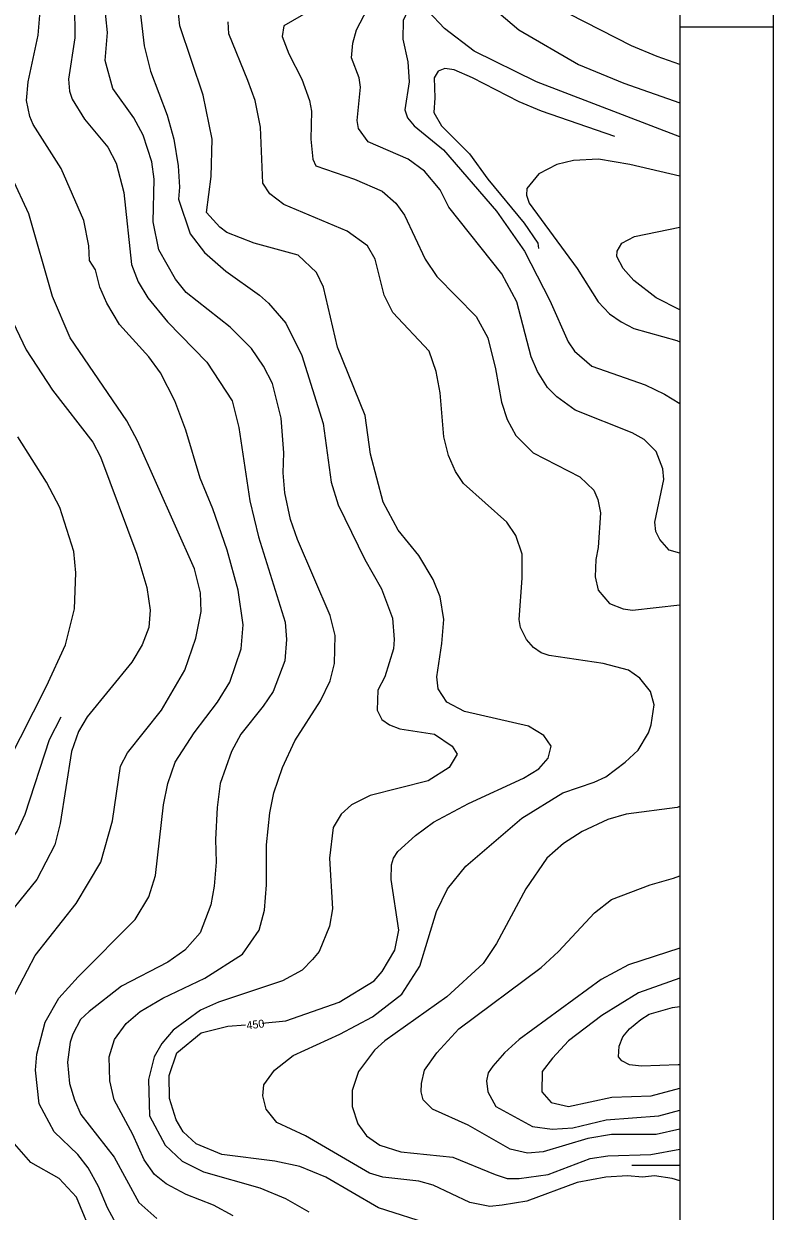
# Model space of a CAD drawing. Extents: x -510989 to -501240, y -1184665 to -1176089.
# Drawn here: x -508581 to -508019, y -1179086 to -1178195 of the extents above; entities that cross this region are included whole.
import ezdxf

# ---------------------------------------------------------------- set-up
doc = ezdxf.new("R2010")
doc.units = 0
for name, color, linetype in [('rozpiska', 7, 'Continuous'), ('vrstevnice_01', 7, 'Continuous'), ('vrstevnice_02', 7, 'Continuous'), ('vrstevnice_03', 7, 'Continuous'), ('vrstevnice_04', 7, 'Continuous')]:
    doc.layers.add(name, color=color, linetype=linetype)

msp = doc.modelspace()

# ---------------------------------------------------------------- linework, layer by layer
at = {"layer": 'rozpiska'}
msp.add_line((-508019.09, -1178198), (-508089.09, -1178198), dxfattribs=at)
for points in [[(-508019.09, -1176098), (-508019.09, -1184498), (-510989.09, -1184498), (-510989.09, -1176098)], [(-508089.09, -1176168), (-508089.09, -1184428), (-510919.09, -1184428), (-510919.09, -1176168)]]:
    msp.add_lwpolyline(points, close=True, dxfattribs=at)
at = {"layer": 'vrstevnice_01'}
for points in [[(-508358.5, -1178703), (-508351.31, -1178688), (-508347.91, -1178675), (-508347.41, -1178654), (-508351.19, -1178639), (-508375.81, -1178582), (-508381, -1178567), (-508385.19, -1178547), (-508386.41, -1178532), (-508386, -1178517), (-508388.09, -1178491), (-508394.5, -1178465), (-508401.31, -1178452), (-508410.31, -1178439), (-508426.31, -1178423), (-508459.19, -1178397), (-508467.19, -1178387), (-508479.81, -1178365), (-508484, -1178344), (-508483.31, -1178312), (-508484.91, -1178299), (-508491.41, -1178279), (-508498.41, -1178266), (-508514.19, -1178244), (-508520, -1178223), (-508518.31, -1178202), (-508520.59, -1178178)], [(-508089.09, -1178225.97), (-508106, -1178220), (-508125.41, -1178212), (-508195.31, -1178176)], [(-508511.59, -1179095), (-508518.19, -1179083), (-508525, -1179067), (-508532.69, -1179053), (-508540.41, -1179043), (-508558.31, -1179026), (-508569.41, -1179005), (-508572.19, -1178980), (-508571.19, -1178968), (-508565, -1178944), (-508554.69, -1178926), (-508540.31, -1178910), (-508497.5, -1178867), (-508487.31, -1178850), (-508482.31, -1178834), (-508476.19, -1178781), (-508473, -1178765), (-508467.59, -1178749), (-508453.31, -1178727), (-508435.81, -1178704), (-508426.41, -1178689), (-508418, -1178664), (-508416.5, -1178646), (-508420.31, -1178620), (-508428.5, -1178590), (-508439.19, -1178559), (-508448.81, -1178536), (-508459.41, -1178500), (-508467.81, -1178478), (-508478.5, -1178457), (-508487.31, -1178445), (-508509.19, -1178421), (-508518.59, -1178405), (-508523.91, -1178393), (-508527.31, -1178380), (-508531.81, -1178373), (-508532.09, -1178362), (-508535.91, -1178343), (-508552.91, -1178304), (-508573.91, -1178271), (-508576.41, -1178265), (-508578.81, -1178253), (-508577.59, -1178239), (-508570.19, -1178204), (-508568.69, -1178186)], [(-508318.31, -1178913), (-508312.31, -1178906), (-508302.69, -1178890), (-508299.81, -1178875), (-508305.5, -1178837), (-508305.19, -1178826), (-508303.81, -1178821), (-508300.59, -1178816), (-508287.41, -1178804), (-508273.81, -1178794), (-508247.59, -1178780), (-508206.41, -1178761), (-508194.81, -1178754), (-508187.91, -1178746), (-508185.5, -1178737), (-508191.19, -1178729), (-508202.69, -1178722), (-508250.59, -1178711), (-508263.81, -1178704), (-508270.31, -1178694), (-508271.41, -1178685), (-508267.5, -1178660), (-508266.09, -1178642), (-508268.81, -1178625), (-508274, -1178612), (-508284.81, -1178594), (-508300.31, -1178575), (-508311.59, -1178554), (-508320.91, -1178518), (-508325, -1178489), (-508345.81, -1178438), (-508356.19, -1178393), (-508361.5, -1178382), (-508375.31, -1178369), (-508408.31, -1178360), (-508428.81, -1178352), (-508434, -1178348), (-508444, -1178337), (-508440.59, -1178310), (-508439.81, -1178282), (-508446.41, -1178249), (-508463.91, -1178197), (-508465.5, -1178183)], [(-508360, -1178182), (-508386, -1178197), (-508387.31, -1178205), (-508382.31, -1178218), (-508372.41, -1178237), (-508366.69, -1178253), (-508365.31, -1178261), (-508365.81, -1178282), (-508364.31, -1178297), (-508362, -1178302), (-508333, -1178312), (-508312.41, -1178321), (-508302, -1178330), (-508295.59, -1178339), (-508280.09, -1178372), (-508271.31, -1178385), (-508241.91, -1178415), (-508233.09, -1178431), (-508227.41, -1178454), (-508222.81, -1178479), (-508218.69, -1178492), (-508212.19, -1178504), (-508199, -1178517), (-508164.09, -1178535), (-508153.69, -1178545), (-508150.69, -1178552), (-508148.5, -1178562), (-508150.31, -1178588), (-508152.09, -1178597), (-508152.59, -1178610), (-508150.31, -1178620), (-508141.81, -1178630), (-508131.59, -1178634), (-508124.69, -1178635), (-508089.09, -1178631.04)], [(-508089.09, -1178280.24), (-508196.69, -1178239), (-508243.41, -1178216), (-508265.59, -1178199), (-508277.81, -1178186), (-508286.59, -1178182), (-508292.81, -1178185), (-508296.59, -1178193), (-508296.69, -1178207), (-508293, -1178224), (-508292, -1178239), (-508295.31, -1178260), (-508293.19, -1178266), (-508288.31, -1178272), (-508266.31, -1178290), (-508226.59, -1178336), (-508205.5, -1178366), (-508186.69, -1178403), (-508172.81, -1178434), (-508168.19, -1178441), (-508155.19, -1178452), (-508115.19, -1178466), (-508100.59, -1178473), (-508089.09, -1178480.05)], [(-508089.09, -1178409.86), (-508106.81, -1178401), (-508123.59, -1178388), (-508131.5, -1178379), (-508136.31, -1178370), (-508136, -1178366), (-508132.69, -1178360), (-508123.19, -1178355), (-508089.09, -1178347.88)], [(-508589.09, -1178419), (-508579.09, -1178440), (-508559.5, -1178470), (-508529.19, -1178509), (-508523.41, -1178520), (-508496.19, -1178593), (-508488.59, -1178618), (-508486.19, -1178635), (-508487.19, -1178648), (-508492.19, -1178661), (-508500, -1178674), (-508533.5, -1178715), (-508539.91, -1178726), (-508545.09, -1178741), (-508553.81, -1178795), (-508557.81, -1178811), (-508571.09, -1178837), (-508602.19, -1178875)], [(-508424.09, -1179089), (-508438.69, -1179081), (-508459.31, -1179073), (-508474.19, -1179065), (-508483, -1179058), (-508490.59, -1179047), (-508499.19, -1179028), (-508513.09, -1179002), (-508516.5, -1178988), (-508517, -1178970), (-508513, -1178957), (-508504.09, -1178945), (-508493.81, -1178936), (-508476.81, -1178926), (-508445.31, -1178911), (-508417.09, -1178893), (-508404.41, -1178875), (-508400.5, -1178860), (-508399, -1178841), (-508399.09, -1178811), (-508396.59, -1178787), (-508393.59, -1178772), (-508387.09, -1178753), (-508377.81, -1178733), (-508358.5, -1178703)], [(-508089.09, -1178782.19), (-508091.19, -1178783), (-508129.31, -1178788), (-508143.19, -1178792), (-508162.41, -1178801), (-508176.31, -1178810), (-508188.81, -1178821), (-508204.69, -1178844), (-508226.5, -1178885), (-508236.69, -1178900), (-508263.81, -1178925), (-508310.41, -1178958), (-508318, -1178965), (-508329.91, -1178981), (-508334.81, -1178995), (-508334.81, -1179007), (-508330.41, -1179020), (-508323.91, -1179029), (-508314, -1179036)], [(-508089.09, -1178888.5), (-508127.5, -1178901), (-508148, -1178912), (-508209.69, -1178957), (-508220.59, -1178967), (-508229.31, -1178977), (-508232.81, -1178982), (-508234, -1178988), (-508233.09, -1178996), (-508227.09, -1179007), (-508199.5, -1179022), (-508184.81, -1179024), (-508169.41, -1179023), (-508144.31, -1179017), (-508104.81, -1179014), (-508089.09, -1179009.82)], [(-508402.26, -1178944.63), (-508384.5, -1178943), (-508344.41, -1178929), (-508318.31, -1178913)], [(-508089.09, -1178976), (-508090.31, -1178976), (-508117.81, -1178977), (-508126.81, -1178976), (-508132.69, -1178973), (-508135.19, -1178970), (-508134.69, -1178962), (-508131.91, -1178955), (-508126.81, -1178949), (-508118.41, -1178942), (-508112, -1178938), (-508094.69, -1178933), (-508089.09, -1178932.2)], [(-508274.41, -1179096), (-508314.91, -1179083), (-508354.5, -1179060), (-508374.09, -1179052), (-508392.81, -1179048), (-508432.41, -1179043), (-508451.81, -1179035), (-508461.5, -1179026), (-508466.81, -1179017), (-508471.69, -1179001), (-508472, -1178984), (-508466.31, -1178967), (-508447.91, -1178952), (-508428, -1178947), (-508414.83, -1178945.79)], [(-508314, -1179036), (-508298.19, -1179041), (-508259.31, -1179045), (-508227.59, -1179058), (-508218.69, -1179061), (-508209.59, -1179061), (-508187.81, -1179058), (-508156.31, -1179046), (-508143.09, -1179044), (-508110.91, -1179043), (-508089.09, -1179039.22)]]:
    msp.add_lwpolyline(points, dxfattribs=at)
at = {"layer": 'vrstevnice_02'}
for points in [[(-508495.81, -1178169), (-508490.69, -1178212), (-508486, -1178231), (-508473.59, -1178264), (-508468.5, -1178282), (-508465.31, -1178302), (-508464.31, -1178318), (-508465, -1178327), (-508456.31, -1178353), (-508445.5, -1178367), (-508429.41, -1178381), (-508404.19, -1178399), (-508397.41, -1178405), (-508384.41, -1178420)], [(-508089.09, -1178592.38), (-508097, -1178590), (-508104.19, -1178582), (-508107, -1178576), (-508107.81, -1178569), (-508101.09, -1178537), (-508101.81, -1178529), (-508106.91, -1178516), (-508115.81, -1178507), (-508124.81, -1178502), (-508167.5, -1178485), (-508181.31, -1178475), (-508188.31, -1178468), (-508195.91, -1178456), (-508200.59, -1178445), (-508211.41, -1178404), (-508222.5, -1178383), (-508262.19, -1178333), (-508268.81, -1178320), (-508280.5, -1178306), (-508292.91, -1178297), (-508322.69, -1178284), (-508330.09, -1178274), (-508331.09, -1178268), (-508328.59, -1178243), (-508329.5, -1178236), (-508335.19, -1178221), (-508334.19, -1178210), (-508331.41, -1178200), (-508320.41, -1178179)], [(-508542.91, -1178181), (-508542.81, -1178206), (-508547.41, -1178237), (-508546.69, -1178246)], [(-508229.81, -1178183), (-508209.91, -1178200)], [(-508089.09, -1179062.85), (-508094.91, -1179061), (-508108, -1179059), (-508117.19, -1179060), (-508128.31, -1179059), (-508144.59, -1179060), (-508166.19, -1179064), (-508203.81, -1179078), (-508222.31, -1179081), (-508231.5, -1179082), (-508246.5, -1179079), (-508274, -1179066), (-508284.81, -1179063), (-508311.91, -1179060), (-508321.81, -1179057), (-508369.81, -1179029), (-508391.19, -1179019), (-508399.31, -1179009), (-508401.81, -1178999), (-508401.09, -1178991), (-508393, -1178980), (-508379.09, -1178969), (-508344, -1178953), (-508319.59, -1178940), (-508297.5, -1178923), (-508284.09, -1178902), (-508271.5, -1178861), (-508263.41, -1178844), (-508249.59, -1178827), (-508207.59, -1178791), (-508176.81, -1178772), (-508153.31, -1178764), (-508144.69, -1178760), (-508130.19, -1178749), (-508120.31, -1178740), (-508112.5, -1178727), (-508110.5, -1178721), (-508108.31, -1178706), (-508111, -1178696), (-508119, -1178686), (-508127.59, -1178680), (-508146.5, -1178675), (-508187.19, -1178669), (-508193.09, -1178667), (-508198.81, -1178663), (-508204.19, -1178657), (-508208.5, -1178648), (-508209.5, -1178642), (-508207.31, -1178611), (-508207.31, -1178593), (-508212.19, -1178579), (-508218.81, -1178569), (-508251.19, -1178540), (-508257.31, -1178531), (-508262.59, -1178519), (-508266, -1178505), (-508268.81, -1178472), (-508271.81, -1178456), (-508277.09, -1178441), (-508304.31, -1178412), (-508310.91, -1178399), (-508317.59, -1178372), (-508323.31, -1178362), (-508338.41, -1178351), (-508385.91, -1178331), (-508396.5, -1178323), (-508401.69, -1178315), (-508403.59, -1178273), (-508407.59, -1178253), (-508412.91, -1178238), (-508427.31, -1178203), (-508427.81, -1178194)], [(-508209.91, -1178200), (-508165.09, -1178226), (-508131, -1178240), (-508089.09, -1178254.71)], [(-508546.69, -1178246), (-508544.69, -1178252), (-508535.5, -1178267), (-508517.91, -1178288), (-508511.81, -1178300), (-508506, -1178322), (-508500.31, -1178376), (-508495.09, -1178389), (-508487.91, -1178401), (-508473.31, -1178419), (-508443.81, -1178449), (-508424.81, -1178478), (-508419.69, -1178498), (-508411.5, -1178553), (-508404.91, -1178580), (-508385, -1178644), (-508383.91, -1178657), (-508385.31, -1178673), (-508394.09, -1178696), (-508401.5, -1178707), (-508418.19, -1178728), (-508425.31, -1178741), (-508433.69, -1178765), (-508436, -1178783), (-508437.19, -1178807), (-508436.69, -1178824), (-508438.19, -1178842), (-508440.81, -1178856), (-508448.81, -1178877), (-508460.31, -1178890), (-508472.91, -1178899), (-508507.59, -1178917), (-508532, -1178936), (-508538.41, -1178942), (-508544.31, -1178953), (-508546.31, -1178959), (-508548.31, -1178974), (-508546.59, -1178990), (-508543, -1179002), (-508538.31, -1179013), (-508513.31, -1179045), (-508494.81, -1179079), (-508481.19, -1179091)], [(-508589.69, -1178927), (-508572.41, -1178894), (-508541.69, -1178855), (-508523.19, -1178824), (-508514.41, -1178793), (-508508.41, -1178752), (-508503.31, -1178742), (-508477.81, -1178710), (-508460.19, -1178680), (-508451.91, -1178656), (-508448.09, -1178636), (-508448.41, -1178622), (-508453, -1178604), (-508495.69, -1178508), (-508503.59, -1178493), (-508546.19, -1178431), (-508559.5, -1178400), (-508577.09, -1178338), (-508602.91, -1178283)], [(-508089.09, -1178309.72), (-508126.59, -1178301), (-508150.19, -1178297), (-508168.81, -1178298), (-508181.41, -1178301), (-508194.81, -1178308), (-508203.91, -1178319), (-508204.09, -1178324), (-508202.09, -1178330), (-508166.19, -1178379), (-508150.31, -1178404), (-508141.91, -1178413), (-508133.19, -1178419), (-508123.5, -1178424), (-508091.31, -1178433), (-508089.09, -1178433.77)], [(-508384.41, -1178420), (-508372.59, -1178444), (-508356.5, -1178495), (-508350.41, -1178539), (-508345.31, -1178556), (-508325.31, -1178597), (-508312.91, -1178619), (-508304.59, -1178641), (-508303.31, -1178657), (-508303.91, -1178664), (-508310.31, -1178685), (-508315.59, -1178695), (-508316, -1178710), (-508312.5, -1178717), (-508306.81, -1178721), (-508299.09, -1178724), (-508273.09, -1178728), (-508259.69, -1178737), (-508256.09, -1178743), (-508262.09, -1178753), (-508277.69, -1178763), (-508321.31, -1178774), (-508335.31, -1178781), (-508342.91, -1178788), (-508349, -1178798), (-508351.69, -1178821), (-508349.5, -1178859), (-508351.69, -1178872), (-508359.59, -1178891), (-508364.5, -1178897), (-508372.31, -1178905), (-508386.91, -1178913), (-508435.09, -1178929), (-508448.59, -1178935), (-508469, -1178950), (-508477.41, -1178960), (-508483.31, -1178970), (-508487.59, -1178987), (-508486.81, -1179014), (-508475.09, -1179036), (-508462.19, -1179048), (-508446.31, -1179056), (-508404, -1179068), (-508384.69, -1179076), (-508367.31, -1179086)], [(-508603.09, -1178769), (-508564, -1178692), (-508549.59, -1178661), (-508542.91, -1178634), (-508541.91, -1178607), (-508543.41, -1178591), (-508554, -1178558), (-508563.81, -1178539), (-508585.5, -1178505)], [(-508089.09, -1179024.16), (-508106.91, -1179028), (-508140.41, -1179028), (-508158, -1179031), (-508191.5, -1179041), (-508203.41, -1179042), (-508216.31, -1179039), (-508247.81, -1179021), (-508274.59, -1179009), (-508281.59, -1179002), (-508283.09, -1178996), (-508282.81, -1178990), (-508280.5, -1178980), (-508271.31, -1178967), (-508254.81, -1178949), (-508193.19, -1178903), (-508180, -1178891), (-508153, -1178862), (-508140.31, -1178852), (-508111.31, -1178841), (-508093.91, -1178836), (-508089.09, -1178834.23)], [(-508089.09, -1178910.96), (-508120, -1178922), (-508147.5, -1178939), (-508172.5, -1178958), (-508184.69, -1178971), (-508192.41, -1178981), (-508192.5, -1178996), (-508185.59, -1179004), (-508172.69, -1179007), (-508140, -1179000), (-508110.69, -1178999), (-508089.09, -1178993.46)], [(-508528.31, -1179107), (-508541.41, -1179075), (-508554.5, -1179061), (-508575.59, -1179049), (-508588, -1179035)]]:
    msp.add_lwpolyline(points, dxfattribs=at)
at = {"layer": 'vrstevnice_03'}
for points in [[(-508137.91, -1178280), (-508192.91, -1178261), (-508209.5, -1178254), (-508244.5, -1178236), (-508258.31, -1178230), (-508265.31, -1178229), (-508270.31, -1178231), (-508273.41, -1178236), (-508272.69, -1178251), (-508273.59, -1178262), (-508267.81, -1178272), (-508246.91, -1178293), (-508233.19, -1178312), (-508205.81, -1178345), (-508195.69, -1178360), (-508195.09, -1178364)], [(-508711.41, -1178633), (-508703.91, -1178658), (-508701.31, -1178685), (-508701.59, -1178710), (-508704, -1178737), (-508704.19, -1178771), (-508702.59, -1178798), (-508699.69, -1178823), (-508694.31, -1178851), (-508689.5, -1178867), (-508683.41, -1178879), (-508677.69, -1178884), (-508671.81, -1178886), (-508661.41, -1178883), (-508652.81, -1178874), (-508645, -1178862), (-508627.31, -1178842), (-508604.81, -1178823), (-508592.81, -1178811), (-508585.91, -1178801), (-508579.81, -1178788), (-508561.81, -1178732), (-508552.91, -1178715)], [(-508125.09, -1179051), (-508089.09, -1179051)]]:
    msp.add_lwpolyline(points, dxfattribs=at)

# ---------------------------------------------------------------- texts
at = {"layer": 'vrstevnice_04'}
msp.add_text('450', height=6, rotation=6.52171, dxfattribs=at).set_placement((-508413.64, -1178949.32))

doc.saveas('drawing.dxf')
